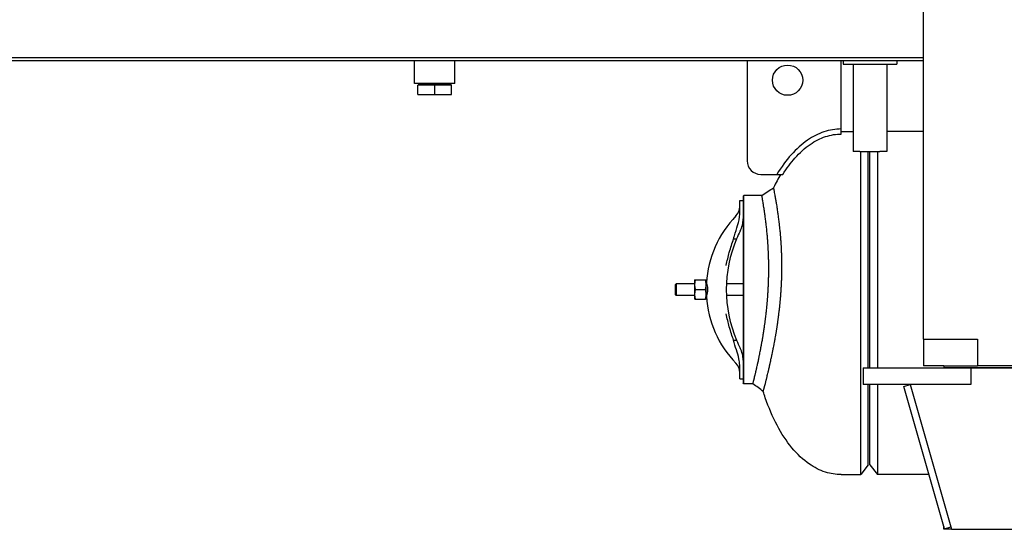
# Model space of a CAD drawing. Header units: inches. Extents: x 5 to 1128, y -85 to 748.
# Tile 268 of 656: x 418 to 491, y 156 to 194. Entities that reach past the tile are written whole.
import ezdxf

# ---------------------------------------------------------------- set-up
doc = ezdxf.new("R2010")
doc.units = ezdxf.units.IN
doc.header["$LTSCALE"] = 32
doc.header["$MEASUREMENT"] = 0
doc.layers.add('Visible (ANSI)', color=7, linetype='Continuous', lineweight=30)

msp = doc.modelspace()

# ---------------------------------------------------------------- linework, layer by layer
at = {"layer": 'Visible (ANSI)'}
for p, q in [((484.78063, 170.36817), (484.78063, 333.23367)), ((408.03063, 191.29617), (484.78063, 191.29617)), ((484.78063, 191.04617), (408.03063, 191.04617)), ((446.90563, 189.35617), (446.90563, 191.04617)), ((449.90563, 189.35617), (449.90563, 191.04617)), ((471.65563, 191.04617), (471.65563, 183.60867)), ((478.65563, 185.98367), (478.65563, 191.04617)), ((478.78063, 191.04617), (478.78063, 190.79617)), ((478.78063, 190.79617), (482.78063, 190.79617)), ((479.53063, 190.79617), (479.53063, 184.29617)), ((482.03063, 190.79617), (482.03063, 184.29617)), ((482.78063, 191.04617), (482.78063, 190.79617)), ((449.90563, 189.35617), (446.90563, 189.35617)), ((447.15563, 188.53617), (447.15563, 189.22617)), ((448.40563, 189.22617), (447.15563, 189.22617)), ((447.2129, 189.35617), (447.2105, 189.27951)), ((449.60076, 189.27951), (447.2105, 189.27951)), ((447.2105, 189.22617), (447.2105, 189.27951)), ((449.65563, 189.22617), (448.40563, 189.22617)), ((448.40563, 188.53617), (448.40563, 189.22617)), ((449.59837, 189.35617), (449.60076, 189.27951)), ((449.60076, 189.22617), (449.60076, 189.27951)), ((449.65563, 188.53617), (449.65563, 189.22617)), ((447.15563, 188.53617), (448.40563, 188.53617)), ((448.40563, 188.53617), (449.65563, 188.53617)), ((478.65563, 185.60867), (478.65563, 185.98367)), ((478.65563, 185.79617), (479.53063, 185.79617)), ((484.78063, 185.79617), (482.03063, 185.79617)), ((480.03063, 184.29617), (479.53063, 184.29617)), ((480.03063, 184.29617), (481.53063, 184.29617)), ((480.09548, 160.29617), (480.09548, 184.29617)), ((480.65563, 168.23367), (480.65563, 184.29617)), ((480.78063, 168.23367), (480.78063, 184.29617)), ((481.33694, 184.29617), (481.33694, 168.23367)), ((482.03063, 184.29617), (481.53063, 184.29617)), ((472.65563, 182.60867), (473.86611, 182.60867)), ((473.86611, 182.60867), (474.30607, 182.60867)), ((471.34886, 180.98367), (471.41136, 181.04617)), ((471.34886, 180.98366), (471.34886, 180.67117)), ((472.74237, 181.04617), (471.41136, 181.04617)), ((471.41136, 167.04618), (471.41136, 181.04616)), ((471.09886, 180.37067), (471.09886, 180.67117)), ((471.09886, 180.67117), (471.34886, 180.67117)), ((471.09886, 179.74965), (471.09886, 180.37067)), ((471.34886, 180.67117), (471.34886, 180.37067)), ((471.34886, 180.37067), (471.34886, 179.72035)), ((471.34886, 179.72034), (471.34886, 168.37201)), ((470.6358, 177.80758), (470.86212, 177.80758)), ((466.31761, 174.42811), (466.37317, 174.48367)), ((466.31761, 173.66423), (466.31761, 174.42811)), ((466.37317, 174.48367), (466.37317, 173.60867)), ((467.73986, 174.48367), (466.37317, 174.48367)), ((467.73986, 174.76517), (467.73986, 174.40567)), ((467.73986, 174.40567), (467.73986, 173.68667)), ((467.79173, 174.76517), (468.54699, 174.76517)), ((468.59886, 174.40567), (468.59886, 174.76517)), ((468.63474, 174.48367), (468.59886, 174.48367)), ((468.59886, 173.68667), (468.59886, 174.40567)), ((471.34886, 174.48367), (470.10878, 174.48367)), ((466.31761, 173.66423), (466.37317, 173.60867)), ((467.73986, 173.60867), (466.37317, 173.60867)), ((467.73986, 173.68667), (467.73986, 173.32717)), ((467.79173, 174.04617), (468.54699, 174.04617)), ((468.59886, 173.32717), (468.59886, 173.68667)), ((468.63474, 173.60867), (468.59886, 173.60867)), ((471.34886, 173.60867), (470.10878, 173.60867)), ((467.79173, 173.32717), (468.54699, 173.32717)), ((470.6358, 170.28475), (470.86212, 170.28475)), ((484.78063, 170.36817), (488.78063, 170.36817)), ((484.78063, 170.36817), (484.78063, 168.36817)), ((488.78063, 170.36817), (488.78063, 168.36817)), ((471.09886, 167.72167), (471.09886, 168.34269)), ((471.34886, 168.37199), (471.34886, 167.72167)), ((480.28063, 168.23367), (488.28063, 168.23367)), ((480.28063, 168.23367), (480.28063, 166.98367)), ((486.28063, 168.36817), (484.78063, 168.36817)), ((486.28063, 168.36817), (486.28063, 168.23367)), ((486.28063, 168.36817), (488.78063, 168.36817)), ((735.28063, 168.23367), (486.28063, 168.23367)), ((488.28063, 168.23367), (488.28063, 168.04625)), ((488.28063, 168.23367), (733.28063, 168.23367)), ((488.28063, 168.23367), (488.28063, 166.98367)), ((732.78063, 168.36817), (488.78063, 168.36817)), ((471.09886, 167.42117), (471.09886, 167.72167)), ((471.09886, 167.42117), (471.34886, 167.42117)), ((471.34886, 167.72167), (471.34886, 167.42117)), ((471.34886, 167.42119), (471.34886, 167.10868)), ((471.41136, 167.04617), (471.34886, 167.10867)), ((472.08198, 167.04617), (471.41136, 167.04617)), ((488.28063, 166.98367), (480.28063, 166.98367)), ((480.65563, 161.02617), (480.65563, 166.98367)), ((480.78063, 161.02117), (480.78063, 166.98367)), ((481.33694, 166.98367), (481.33694, 160.29617)), ((483.3, 166.84585), (483.78063, 166.98367)), ((486.332, 156.27197), (483.3, 166.84585)), ((483.78063, 166.98367), (486.81263, 156.40979)), ((480.65563, 161.02617), (480.09548, 160.29617)), ((480.78063, 161.02117), (481.33694, 160.29617)), ((478.65563, 160.29617), (480.09548, 160.29617)), ((485.17809, 160.29617), (481.33694, 160.29617)), ((486.28063, 156.23367), (486.28063, 156.42109)), ((486.86313, 156.23367), (486.28063, 156.23367)), ((486.332, 156.27197), (486.81263, 156.40979)), ((486.80939, 156.42109), (486.86313, 156.23367)), ((486.86313, 156.23367), (734.69813, 156.23367))]:
    msp.add_line(p, q, dxfattribs=at)
msp.add_circle((474.65563, 189.60867), 1.125, dxfattribs=at)
for centre, radius, start, end in [((472.65563, 183.60867), 1, 180, 270), ((470.09886, 180.21565), 1, 315.8824048, 0), ((476.46136, 174.04617), 7.8625, 135.8824048, 176.3539289), ((469.34886, 179.29617), 2, 333.2150045, 0), ((479.74886, 174.04617), 9.65, 153.2150045, 157.058941), ((479.74886, 174.04617), 9.65, 157.058941, 202.941059), ((476.46136, 174.04617), 7.8625, 183.6460711, 224.1175952), ((479.74886, 174.04617), 9.65, 202.941059, 206.7849955), ((469.34886, 168.79617), 2, 0, 26.7849955), ((470.09886, 167.87669), 1, 0, 44.1175952), ((486.45563, 156.42109), 0.175, 172.0602785, 180)]:
    msp.add_arc(centre, radius, start, end, dxfattribs=at)
for points, knots in [([(478.65563, 185.98367), (478.22043, 185.98367), (477.78545, 185.91121), (476.93701, 185.62777), (476.52359, 185.41711), (476.12749, 185.1439), (475.70519, 184.85263), (475.30237, 184.49034), (474.54558, 183.6398), (474.19153, 183.15147), (473.86611, 182.60867)], [-3.141592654, -3.141592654, -3.141592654, -3.141592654, -2.966539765, -2.966539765, -2.791486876, -2.791486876, -2.791486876, -2.604857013, -2.604857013, -2.418227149, -2.418227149, -2.418227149, -2.418227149]), ([(474.30607, 182.60867), (474.58734, 183.05635), (474.88803, 183.46054), (475.565, 184.22137), (475.94596, 184.56315), (476.3404, 184.83521), (476.71038, 185.09039), (477.0922, 185.28424), (477.8679, 185.54339), (478.26176, 185.60867), (478.65563, 185.60867)], [2.441381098, 2.441381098, 2.441381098, 2.441381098, 2.604857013, 2.604857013, 2.791486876, 2.791486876, 2.791486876, 2.966539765, 2.966539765, 3.141592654, 3.141592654, 3.141592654, 3.141592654]), ([(472.08198, 167.04617), (472.08198, 167.04617), (472.08211, 167.0467), (472.08238, 167.04777), (472.08239, 167.04778), (472.08239, 167.0478), (472.0824, 167.04782), (472.08332, 167.05147), (472.08578, 167.06122), (472.08978, 167.07709), (472.08987, 167.07745), (472.08996, 167.07782), (472.09005, 167.07818), (472.092, 167.08591), (472.09429, 167.09504), (472.09694, 167.10557), (472.09711, 167.10627), (472.09729, 167.10697), (472.09747, 167.10768), (472.1029, 167.12931), (472.10975, 167.15663), (472.11794, 167.18949), (472.11799, 167.18967), (472.11803, 167.18985), (472.11808, 167.19003), (472.11848, 167.19166), (472.11889, 167.19329), (472.1193, 167.19494), (472.12322, 167.21065), (472.12745, 167.22765), (472.13199, 167.24594), (472.13254, 167.24816), (472.1331, 167.25039), (472.13366, 167.25265), (472.14322, 167.2912), (472.15411, 167.33528), (472.16626, 167.38483), (472.1672, 167.38868), (472.16815, 167.39256), (472.16911, 167.39647), (472.17397, 167.41632), (472.17903, 167.43701), (472.18428, 167.45854), (472.18501, 167.46158), (472.18576, 167.46462), (472.1865, 167.46769), (472.18768, 167.47251), (472.18886, 167.47738), (472.19005, 167.48228), (472.20161, 167.5298), (472.21402, 167.58118), (472.22723, 167.63628), (472.2293, 167.64491), (472.23139, 167.65363), (472.2335, 167.66245), (472.23514, 167.66931), (472.23679, 167.67624), (472.23846, 167.68322), (472.24548, 167.71262), (472.25272, 167.74308), (472.26018, 167.7746), (472.26206, 167.78257), (472.26396, 167.79061), (472.26588, 167.79872), (472.27319, 167.8297), (472.28071, 167.86166), (472.28842, 167.89462), (472.28993, 167.90112), (472.29146, 167.90765), (472.29299, 167.91422), (472.3014, 167.95024), (472.31004, 167.98742), (472.3189, 168.02577), (472.32133, 168.03633), (472.32379, 168.04698), (472.32626, 168.05772), (472.33424, 168.0924), (472.3424, 168.12801), (472.35072, 168.16456), (472.35348, 168.17666), (472.35625, 168.18887), (472.35904, 168.20117), (472.37214, 168.25894), (472.38564, 168.31895), (472.39951, 168.38125), (472.39999, 168.38345), (472.40048, 168.38564), (472.40097, 168.38784), (472.4068, 168.41407), (472.41271, 168.44075), (472.4187, 168.46788), (472.42221, 168.48383), (472.42576, 168.49994), (472.42933, 168.51621), (472.43764, 168.5541), (472.44607, 168.59279), (472.45459, 168.63213), (472.45855, 168.65044), (472.46254, 168.6689), (472.46654, 168.6875), (472.48695, 168.78237), (472.50785, 168.88103), (472.52906, 168.9831), (472.52919, 168.98374), (472.52933, 168.98438), (472.52946, 168.98503), (472.53406, 169.00716), (472.53867, 169.02946), (472.5433, 169.05191), (472.55154, 169.0919), (472.55982, 169.13238), (472.56814, 169.17334), (472.57289, 169.19674), (472.57764, 169.22029), (472.58241, 169.24398), (472.59555, 169.30928), (472.60874, 169.37569), (472.62196, 169.44311), (472.62501, 169.45867), (472.62807, 169.47433), (472.63114, 169.49012), (472.63745, 169.52251), (472.64381, 169.55539), (472.65022, 169.58872), (472.65225, 169.59926), (472.65428, 169.60986), (472.65631, 169.62049), (472.65907, 169.6349), (472.66183, 169.6494), (472.66461, 169.66397), (472.6741, 169.71391), (472.68368, 169.76479), (472.69331, 169.81652), (472.69824, 169.84302), (472.70318, 169.86975), (472.70813, 169.89669), (472.72229, 169.97365), (472.73652, 170.05235), (472.75074, 170.13247), (472.76031, 170.18644), (472.76988, 170.24104), (472.77942, 170.29619), (472.78468, 170.32662), (472.78993, 170.35721), (472.79516, 170.38794), (472.80415, 170.4407), (472.81309, 170.49389), (472.82197, 170.54742), (472.82723, 170.57919), (472.83248, 170.61111), (472.83771, 170.64316), (472.84541, 170.69038), (472.85306, 170.73788), (472.86064, 170.78559), (472.8686, 170.83566), (472.87654, 170.88632), (472.88446, 170.93753), (472.8895, 170.97019), (472.89454, 171.00307), (472.89955, 171.03617), (472.90131, 171.04772), (472.90306, 171.0593), (472.9048, 171.07091), (472.90976, 171.1038), (472.91469, 171.13689), (472.91961, 171.17017), (472.92276, 171.19153), (472.92591, 171.21297), (472.92904, 171.23449), (472.93425, 171.27024), (472.93944, 171.3062), (472.94459, 171.34236), (472.9493, 171.37544), (472.95399, 171.40868), (472.95865, 171.44208), (472.96043, 171.4548), (472.9622, 171.46755), (472.96396, 171.48031), (472.96853, 171.51336), (472.97307, 171.54655), (472.97758, 171.57988), (472.98313, 171.62089), (472.98863, 171.6621), (472.99408, 171.7035), (472.99657, 171.72243), (472.99904, 171.74139), (473.00151, 171.76039), (473.00578, 171.7933), (473.01002, 171.82632), (473.01421, 171.85944), (473.01602, 171.87374), (473.01783, 171.88805), (473.01962, 171.90238), (473.02373, 171.93516), (473.0278, 171.96802), (473.03183, 172.00097), (473.0395, 172.0637), (473.04702, 172.12671), (473.05438, 172.18992), (473.05813, 172.22218), (473.06184, 172.25448), (473.0655, 172.28683), (473.06733, 172.30299), (473.06915, 172.31916), (473.07096, 172.33533), (473.07194, 172.34414), (473.07292, 172.35294), (473.0739, 172.36175), (473.07645, 172.38474), (473.07898, 172.4078), (473.08149, 172.43094), (473.08899, 172.49993), (473.09634, 172.56962), (473.10348, 172.63971), (473.10662, 172.67051), (473.10972, 172.70139), (473.11278, 172.73232), (473.11397, 172.74427), (473.11514, 172.75622), (473.11631, 172.76818), (473.1173, 172.77833), (473.11829, 172.78848), (473.11927, 172.79863), (473.12218, 172.82868), (473.12505, 172.85878), (473.12788, 172.88893), (473.13505, 172.96531), (473.14196, 173.04201), (473.14859, 173.11893), (473.15099, 173.14678), (473.15336, 173.17467), (473.15569, 173.20257), (473.15784, 173.22839), (473.15997, 173.25424), (473.16206, 173.28009), (473.16419, 173.3065), (473.1663, 173.33292), (473.16837, 173.35936), (473.17474, 173.44079), (473.18078, 173.52234), (473.18649, 173.6039), (473.1881, 173.62683), (473.18968, 173.64976), (473.19123, 173.67269), (473.19334, 173.70391), (473.19541, 173.73512), (473.19742, 173.76633), (473.19878, 173.78745), (473.20012, 173.80856), (473.20144, 173.82967), (473.20636, 173.9087), (473.21097, 173.98763), (473.21524, 174.06637), (473.2157, 174.07479), (473.21615, 174.08322), (473.2166, 174.09165), (473.21753, 174.10904), (473.21844, 174.12644), (473.21934, 174.14385), (473.22124, 174.18064), (473.22307, 174.21746), (473.22483, 174.25432), (473.22557, 174.26983), (473.2263, 174.28535), (473.22701, 174.30088), (473.23129, 174.39357), (473.23513, 174.4865), (473.23851, 174.57911), (473.23894, 174.5908), (473.23936, 174.60249), (473.23977, 174.61417), (473.24126, 174.6565), (473.24266, 174.69878), (473.24396, 174.741), (473.24425, 174.75059), (473.24455, 174.76019), (473.24483, 174.76978), (473.24776, 174.86794), (473.25017, 174.96578), (473.25207, 175.06323), (473.25217, 175.06869), (473.25228, 175.07415), (473.25238, 175.07961), (473.25329, 175.12762), (473.25407, 175.17554), (473.25473, 175.22335), (473.25478, 175.22691), (473.25483, 175.23047), (473.25488, 175.23403), (473.25626, 175.33692), (473.25708, 175.4393), (473.25733, 175.54106), (473.25734, 175.54131), (473.25734, 175.54156), (473.25734, 175.54181), (473.25747, 175.59309), (473.25745, 175.64424), (473.2573, 175.69517), (473.2573, 175.69626), (473.2573, 175.69736), (473.25729, 175.69846), (473.25724, 175.71512), (473.25718, 175.73176), (473.2571, 175.74836), (473.25669, 175.83257), (473.25591, 175.91611), (473.25477, 175.99895), (473.25472, 176.00258), (473.25466, 176.00621), (473.25461, 176.00984), (473.25396, 176.05625), (473.25319, 176.10245), (473.25231, 176.14843), (473.25221, 176.1535), (473.25211, 176.15857), (473.25201, 176.16364), (473.25017, 176.25717), (473.24788, 176.34977), (473.24517, 176.44139), (473.24493, 176.44948), (473.24469, 176.45756), (473.24444, 176.46563), (473.24322, 176.50561), (473.24193, 176.54541), (473.24055, 176.58501), (473.24022, 176.59458), (473.23988, 176.60414), (473.23954, 176.61369), (473.23647, 176.6996), (473.23303, 176.78459), (473.22926, 176.86863), (473.22872, 176.88076), (473.22817, 176.89288), (473.22761, 176.90497), (473.226, 176.93984), (473.22433, 176.97455), (473.22261, 177.00908), (473.22196, 177.0221), (473.22131, 177.03508), (473.22064, 177.04805), (473.21671, 177.1247), (473.21251, 177.20054), (473.20808, 177.27532), (473.20784, 177.27933), (473.2076, 177.28334), (473.20736, 177.28735), (473.20653, 177.30118), (473.2057, 177.31498), (473.20486, 177.32874), (473.2029, 177.36073), (473.2009, 177.39253), (473.19885, 177.42416), (473.19794, 177.43822), (473.19703, 177.45225), (473.1961, 177.46624), (473.19108, 177.54224), (473.18582, 177.61717), (473.18036, 177.69101), (473.17926, 177.70579), (473.17816, 177.72053), (473.17705, 177.73523), (473.17487, 177.76406), (473.17266, 177.79272), (473.17042, 177.82121), (473.16923, 177.8364), (473.16802, 177.85153), (473.16682, 177.86662), (473.15768, 177.98056), (473.14809, 178.09168), (473.13816, 178.19984), (473.13669, 178.21588), (473.13521, 178.23185), (473.13372, 178.24775), (473.12753, 178.31396), (473.12122, 178.37903), (473.11482, 178.44294), (473.11322, 178.45887), (473.11162, 178.47473), (473.11001, 178.49051), (473.10981, 178.49247), (473.10961, 178.49443), (473.10942, 178.49638), (473.10687, 178.52133), (473.10431, 178.54609), (473.10174, 178.57067), (473.08971, 178.68573), (473.07739, 178.79703), (473.06496, 178.9043), (473.06329, 178.91872), (473.06161, 178.93306), (473.05994, 178.94734), (473.05305, 179.00601), (473.04614, 179.06346), (473.03921, 179.11967), (473.03752, 179.13345), (473.03582, 179.14716), (473.03412, 179.16079), (473.0191, 179.28145), (473.00408, 179.39627), (472.98928, 179.5052), (472.98763, 179.51731), (472.98599, 179.52935), (472.98435, 179.54132), (472.98282, 179.5525), (472.98129, 179.56362), (472.97976, 179.57467), (472.97718, 179.59335), (472.97461, 179.61185), (472.97205, 179.63017), (472.96984, 179.64596), (472.96763, 179.66163), (472.96544, 179.67716), (472.9639, 179.68803), (472.96236, 179.69884), (472.96083, 179.70959), (472.95003, 179.7854), (472.93941, 179.85799), (472.92904, 179.92731), (472.92576, 179.94925), (472.92251, 179.97085), (472.91929, 179.99213), (472.91797, 180.00081), (472.91666, 180.00943), (472.91536, 180.018), (472.90924, 180.05813), (472.90323, 180.09707), (472.89734, 180.13481), (472.89614, 180.14253), (472.89494, 180.1502), (472.89375, 180.15782), (472.88062, 180.24153), (472.86813, 180.31912), (472.85639, 180.39069), (472.85544, 180.39649), (472.85449, 180.40226), (472.85355, 180.40798), (472.85289, 180.41198), (472.85224, 180.41596), (472.85159, 180.41992), (472.84682, 180.44885), (472.84217, 180.47678), (472.83766, 180.50371), (472.83685, 180.50853), (472.83605, 180.51331), (472.83525, 180.51806), (472.82412, 180.58438), (472.81383, 180.64447), (472.8045, 180.69827), (472.80396, 180.70141), (472.80341, 180.70453), (472.80288, 180.70762), (472.79845, 180.73308), (472.79426, 180.7571), (472.79029, 180.77966), (472.78986, 180.78209), (472.78943, 180.78451), (472.78901, 180.78691), (472.7821, 180.82615), (472.77592, 180.86088), (472.7705, 180.89111), (472.76954, 180.89649), (472.7686, 180.90173), (472.76769, 180.90683), (472.76745, 180.90812), (472.76722, 180.90941), (472.76699, 180.91069), (472.76417, 180.92642), (472.76157, 180.94078), (472.75922, 180.95377), (472.75907, 180.95463), (472.75891, 180.95549), (472.75876, 180.95634), (472.75389, 180.98322), (472.75008, 181.00406), (472.74737, 181.01887), (472.74733, 181.01914), (472.74728, 181.01941), (472.74723, 181.01967), (472.7459, 181.02694), (472.74484, 181.03271), (472.74406, 181.03699), (472.74404, 181.03709), (472.74402, 181.03719), (472.744, 181.03728), (472.74292, 181.04319), (472.74237, 181.04616), (472.74237, 181.04617), (472.74237, 181.04617), (472.74237, 181.04617), (472.74237, 181.04617)], [0.215374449, 0.215374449, 0.215374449, 0.215374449, 0.219127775, 0.219127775, 0.219127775, 0.219186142, 0.219186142, 0.219186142, 0.231831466, 0.231831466, 0.231831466, 0.232117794, 0.232117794, 0.232117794, 0.238169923, 0.238169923, 0.238169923, 0.238570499, 0.238570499, 0.238570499, 0.250785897, 0.250785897, 0.250785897, 0.250852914, 0.250852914, 0.250852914, 0.251454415, 0.251454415, 0.251454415, 0.257184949, 0.257184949, 0.257184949, 0.257880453, 0.257880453, 0.257880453, 0.269757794, 0.269757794, 0.269757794, 0.270680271, 0.270680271, 0.270680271, 0.275357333, 0.275357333, 0.275357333, 0.276016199, 0.276016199, 0.276016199, 0.277052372, 0.277052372, 0.277052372, 0.28709448, 0.28709448, 0.28709448, 0.288666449, 0.288666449, 0.288666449, 0.28988972, 0.28988972, 0.28988972, 0.295041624, 0.295041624, 0.295041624, 0.296344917, 0.296344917, 0.296344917, 0.301323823, 0.301323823, 0.301323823, 0.302304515, 0.302304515, 0.302304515, 0.307681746, 0.307681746, 0.307681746, 0.309162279, 0.309162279, 0.309162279, 0.31394509, 0.31394509, 0.31394509, 0.315529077, 0.315529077, 0.315529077, 0.322963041, 0.322963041, 0.322963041, 0.32322504, 0.32322504, 0.32322504, 0.326346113, 0.326346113, 0.326346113, 0.328181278, 0.328181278, 0.328181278, 0.332454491, 0.332454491, 0.332454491, 0.33444359, 0.33444359, 0.33444359, 0.344586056, 0.344586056, 0.344586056, 0.344649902, 0.344649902, 0.344649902, 0.346848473, 0.346848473, 0.346848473, 0.35076503, 0.35076503, 0.35076503, 0.353002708, 0.353002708, 0.353002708, 0.359168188, 0.359168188, 0.359168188, 0.360590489, 0.360590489, 0.360590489, 0.363510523, 0.363510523, 0.363510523, 0.36443453, 0.36443453, 0.36443453, 0.365686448, 0.365686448, 0.365686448, 0.369976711, 0.369976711, 0.369976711, 0.372174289, 0.372174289, 0.372174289, 0.378453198, 0.378453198, 0.378453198, 0.382681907, 0.382681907, 0.382681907, 0.385014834, 0.385014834, 0.385014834, 0.389019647, 0.389019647, 0.389019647, 0.391396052, 0.391396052, 0.391396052, 0.394897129, 0.394897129, 0.394897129, 0.398571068, 0.398571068, 0.398571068, 0.400913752, 0.400913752, 0.400913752, 0.401731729, 0.401731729, 0.401731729, 0.404049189, 0.404049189, 0.404049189, 0.405536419, 0.405536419, 0.405536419, 0.408007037, 0.408007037, 0.408007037, 0.410267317, 0.410267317, 0.410267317, 0.411128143, 0.411128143, 0.411128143, 0.413356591, 0.413356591, 0.413356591, 0.41609891, 0.41609891, 0.41609891, 0.417352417, 0.417352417, 0.417352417, 0.419524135, 0.419524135, 0.419524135, 0.420461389, 0.420461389, 0.420461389, 0.422605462, 0.422605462, 0.422605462, 0.42668726, 0.42668726, 0.42668726, 0.428769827, 0.428769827, 0.428769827, 0.429809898, 0.429809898, 0.429809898, 0.430375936, 0.430375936, 0.430375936, 0.431853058, 0.431853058, 0.431853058, 0.436258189, 0.436258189, 0.436258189, 0.438194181, 0.438194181, 0.438194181, 0.438941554, 0.438941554, 0.438941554, 0.439575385, 0.439575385, 0.439575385, 0.441450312, 0.441450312, 0.441450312, 0.446199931, 0.446199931, 0.446199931, 0.447919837, 0.447919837, 0.447919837, 0.449511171, 0.449511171, 0.449511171, 0.451136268, 0.451136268, 0.451136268, 0.456141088, 0.456141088, 0.456141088, 0.457548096, 0.457548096, 0.457548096, 0.45946356, 0.45946356, 0.45946356, 0.460760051, 0.460760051, 0.460760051, 0.465613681, 0.465613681, 0.465613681, 0.466132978, 0.466132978, 0.466132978, 0.467204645, 0.467204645, 0.467204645, 0.469469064, 0.469469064, 0.469469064, 0.470422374, 0.470422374, 0.470422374, 0.476113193, 0.476113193, 0.476113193, 0.476831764, 0.476831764, 0.476831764, 0.479434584, 0.479434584, 0.479434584, 0.480026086, 0.480026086, 0.480026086, 0.486081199, 0.486081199, 0.486081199, 0.48642054, 0.48642054, 0.48642054, 0.489405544, 0.489405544, 0.489405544, 0.489627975, 0.489627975, 0.489627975, 0.496054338, 0.496054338, 0.496054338, 0.496070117, 0.496070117, 0.496070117, 0.49930854, 0.49930854, 0.49930854, 0.499378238, 0.499378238, 0.499378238, 0.500438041, 0.500438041, 0.500438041, 0.505811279, 0.505811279, 0.505811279, 0.506046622, 0.506046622, 0.506046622, 0.509059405, 0.509059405, 0.509059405, 0.509391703, 0.509391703, 0.509391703, 0.515527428, 0.515527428, 0.515527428, 0.516069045, 0.516069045, 0.516069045, 0.518751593, 0.518751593, 0.518751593, 0.519399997, 0.519399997, 0.519399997, 0.525232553, 0.525232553, 0.525232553, 0.526074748, 0.526074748, 0.526074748, 0.528502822, 0.528502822, 0.528502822, 0.529417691, 0.529417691, 0.529417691, 0.534826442, 0.534826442, 0.534826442, 0.535116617, 0.535116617, 0.535116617, 0.536118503, 0.536118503, 0.536118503, 0.538446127, 0.538446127, 0.538446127, 0.539481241, 0.539481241, 0.539481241, 0.54510373, 0.54510373, 0.54510373, 0.546229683, 0.546229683, 0.546229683, 0.548438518, 0.548438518, 0.548438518, 0.549615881, 0.549615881, 0.549615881, 0.558508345, 0.558508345, 0.558508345, 0.559826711, 0.559826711, 0.559826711, 0.565314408, 0.565314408, 0.565314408, 0.566682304, 0.566682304, 0.566682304, 0.566851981, 0.566851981, 0.566851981, 0.569015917, 0.569015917, 0.569015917, 0.57914571, 0.57914571, 0.57914571, 0.580507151, 0.580507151, 0.580507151, 0.586104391, 0.586104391, 0.586104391, 0.587476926, 0.587476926, 0.587476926, 0.599622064, 0.599622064, 0.599622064, 0.600972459, 0.600972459, 0.600972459, 0.602234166, 0.602234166, 0.602234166, 0.604366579, 0.604366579, 0.604366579, 0.60620528, 0.60620528, 0.60620528, 0.607492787, 0.607492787, 0.607492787, 0.616577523, 0.616577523, 0.616577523, 0.619451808, 0.619451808, 0.619451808, 0.620623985, 0.620623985, 0.620623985, 0.626115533, 0.626115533, 0.626115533, 0.627239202, 0.627239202, 0.627239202, 0.639583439, 0.639583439, 0.639583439, 0.640584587, 0.640584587, 0.640584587, 0.641284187, 0.641284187, 0.641284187, 0.646391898, 0.646391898, 0.646391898, 0.647304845, 0.647304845, 0.647304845, 0.660053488, 0.660053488, 0.660053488, 0.660797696, 0.660797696, 0.660797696, 0.66691473, 0.66691473, 0.66691473, 0.667575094, 0.667575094, 0.667575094, 0.678362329, 0.678362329, 0.678362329, 0.680280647, 0.680280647, 0.680280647, 0.680768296, 0.680768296, 0.680768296, 0.686771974, 0.686771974, 0.686771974, 0.687171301, 0.687171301, 0.687171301, 0.699773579, 0.699773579, 0.699773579, 0.700000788, 0.700000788, 0.700000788, 0.706278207, 0.706278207, 0.706278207, 0.706421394, 0.706421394, 0.706421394, 0.715226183, 0.715226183, 0.715226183, 0.715243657, 0.715243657, 0.715243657, 0.715243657]), ([(472.84739, 166.47655), (472.84739, 166.47655), (472.84754, 166.47709), (472.84783, 166.47818), (472.84783, 166.47819), (472.84784, 166.47821), (472.84784, 166.47823), (472.84884, 166.48194), (472.85149, 166.49181), (472.8558, 166.50789), (472.8559, 166.50825), (472.856, 166.50862), (472.8561, 166.50899), (472.8582, 166.51682), (472.86068, 166.52606), (472.86353, 166.53673), (472.86372, 166.53744), (472.86391, 166.53815), (472.8641, 166.53887), (472.86997, 166.56078), (472.87737, 166.58849), (472.88628, 166.62198), (472.88633, 166.62216), (472.88637, 166.62235), (472.88642, 166.62253), (472.88686, 166.62418), (472.88731, 166.62585), (472.88775, 166.62753), (472.89201, 166.64354), (472.8966, 166.66084), (472.90152, 166.67943), (472.90212, 166.68168), (472.90272, 166.68396), (472.90333, 166.68625), (472.9137, 166.72542), (472.9255, 166.77014), (472.93868, 166.82044), (472.93971, 166.82435), (472.94074, 166.82829), (472.94178, 166.83226), (472.94706, 166.85241), (472.95255, 166.87343), (472.95826, 166.89532), (472.95906, 166.8984), (472.95987, 166.9015), (472.96068, 166.90462), (472.96196, 166.90952), (472.96325, 166.91447), (472.96454, 166.91946), (472.97712, 166.96781), (472.99068, 167.02018), (473.00518, 167.07659), (473.00745, 167.08542), (473.00974, 167.09435), (473.01206, 167.10339), (473.01386, 167.11042), (473.01568, 167.11751), (473.01751, 167.12466), (473.02523, 167.15477), (473.03319, 167.18598), (473.0414, 167.21827), (473.04347, 167.22644), (473.04556, 167.23468), (473.04767, 167.24299), (473.05572, 167.27473), (473.064, 167.30749), (473.0725, 167.34127), (473.07418, 167.34793), (473.07586, 167.35462), (473.07755, 167.36136), (473.08683, 167.39828), (473.09636, 167.43639), (473.10614, 167.4757), (473.10884, 167.48652), (473.11155, 167.49743), (473.11428, 167.50844), (473.1231, 167.54398), (473.13211, 167.58046), (473.14131, 167.61789), (473.14436, 167.63028), (473.14743, 167.64278), (473.15051, 167.65538), (473.165, 167.71452), (473.17994, 167.77592), (473.19528, 167.83957), (473.19582, 167.84182), (473.19636, 167.84406), (473.1969, 167.84631), (473.20336, 167.8731), (473.20989, 167.90033), (473.21651, 167.92798), (473.22039, 167.94424), (473.22431, 167.96064), (473.22825, 167.9772), (473.23743, 168.01575), (473.24674, 168.05511), (473.2562, 168.09527), (473.2606, 168.11396), (473.26503, 168.13282), (473.26949, 168.15186), (473.29222, 168.24894), (473.31568, 168.35052), (473.33976, 168.4565), (473.33991, 168.45716), (473.34006, 168.45783), (473.34021, 168.4585), (473.34543, 168.48148), (473.35068, 168.50467), (473.35596, 168.52807), (473.36536, 168.56975), (473.37485, 168.61208), (473.38441, 168.65506), (473.38988, 168.67962), (473.39537, 168.70438), (473.40088, 168.72936), (473.41607, 168.79817), (473.43145, 168.86859), (473.44696, 168.94048), (473.45054, 168.95707), (473.45413, 168.97375), (473.45773, 168.99053), (473.46512, 169.02499), (473.47255, 169.05985), (473.48003, 169.09513), (473.48239, 169.10629), (473.48476, 169.11749), (473.48714, 169.12874), (473.49035, 169.14397), (473.49358, 169.15928), (473.49681, 169.17466), (473.50787, 169.22737), (473.51902, 169.28095), (473.53023, 169.33536), (473.53597, 169.36324), (473.54173, 169.39133), (473.5475, 169.41964), (473.56399, 169.50053), (473.58058, 169.58319), (473.59724, 169.66752), (473.60845, 169.72431), (473.61969, 169.78186), (473.63094, 169.84013), (473.63714, 169.87228), (473.64335, 169.90464), (473.64955, 169.93722), (473.6602, 169.99315), (473.67084, 170.04971), (473.68147, 170.10687), (473.68777, 170.14078), (473.69407, 170.17491), (473.70035, 170.20924), (473.70961, 170.25982), (473.71885, 170.31084), (473.72805, 170.36227), (473.73771, 170.41625), (473.74737, 170.4709), (473.75702, 170.52621), (473.76317, 170.56148), (473.76931, 170.59702), (473.77545, 170.63282), (473.77759, 170.64532), (473.77973, 170.65786), (473.78187, 170.67042), (473.78793, 170.70602), (473.79399, 170.74187), (473.80003, 170.77797), (473.8039, 170.80114), (473.80777, 170.82441), (473.81163, 170.84778), (473.81805, 170.88661), (473.82445, 170.92572), (473.83083, 170.9651), (473.83666, 171.00112), (473.84247, 171.03738), (473.84827, 171.07385), (473.85047, 171.08775), (473.85267, 171.10167), (473.85487, 171.11562), (473.86056, 171.15174), (473.86622, 171.18802), (473.87184, 171.22447), (473.87877, 171.26933), (473.88564, 171.31443), (473.89246, 171.35977), (473.89557, 171.38049), (473.89867, 171.40127), (473.90176, 171.42209), (473.90712, 171.45816), (473.91244, 171.49437), (473.91772, 171.53072), (473.91999, 171.5464), (473.92226, 171.56211), (473.92452, 171.57785), (473.9297, 171.61384), (473.93483, 171.64996), (473.93993, 171.6862), (473.94962, 171.75519), (473.95915, 171.82461), (473.96851, 171.8944), (473.97328, 171.93001), (473.97801, 171.96571), (473.98269, 172.0015), (473.98502, 172.01938), (473.98735, 172.03727), (473.98966, 172.05519), (473.99092, 172.06494), (473.99218, 172.0747), (473.99343, 172.08447), (473.99669, 172.10995), (473.99994, 172.13551), (474.00316, 172.16116), (474.01278, 172.23764), (474.02221, 172.31484), (474.03142, 172.3927), (474.03547, 172.42692), (474.03948, 172.46126), (474.04344, 172.49573), (474.04497, 172.50903), (474.0465, 172.52235), (474.04801, 172.53569), (474.0493, 172.54701), (474.05058, 172.55833), (474.05186, 172.56967), (474.05564, 172.60321), (474.05937, 172.63686), (474.06306, 172.67061), (474.07241, 172.7561), (474.08148, 172.84226), (474.09022, 172.92897), (474.09339, 172.96037), (474.09651, 172.99184), (474.0996, 173.02338), (474.10245, 173.05257), (474.10526, 173.08181), (474.10804, 173.11111), (474.11087, 173.14102), (474.11367, 173.171), (474.11643, 173.20103), (474.12491, 173.29351), (474.13302, 173.38658), (474.14067, 173.47965), (474.14283, 173.50581), (474.14495, 173.53198), (474.14703, 173.55815), (474.14987, 173.59378), (474.15264, 173.6294), (474.15534, 173.66503), (474.15717, 173.68914), (474.15897, 173.71325), (474.16074, 173.73736), (474.16737, 173.8276), (474.17356, 173.91778), (474.17932, 174.00778), (474.17993, 174.01741), (474.18055, 174.02704), (474.18115, 174.03668), (474.1824, 174.05656), (474.18364, 174.07645), (474.18485, 174.09636), (474.18741, 174.13841), (474.18988, 174.18051), (474.19225, 174.22264), (474.19325, 174.24038), (474.19424, 174.25812), (474.1952, 174.27587), (474.20098, 174.38182), (474.20616, 174.48793), (474.21074, 174.59402), (474.21131, 174.60742), (474.21188, 174.62081), (474.21244, 174.63421), (474.21446, 174.68273), (474.21636, 174.73123), (474.21812, 174.77971), (474.21852, 174.79073), (474.21892, 174.80175), (474.21931, 174.81276), (474.22328, 174.92549), (474.22654, 175.03771), (474.2291, 175.14918), (474.22925, 175.15543), (474.22939, 175.16168), (474.22953, 175.16792), (474.23075, 175.22283), (474.2318, 175.27757), (474.23269, 175.33209), (474.23276, 175.33615), (474.23282, 175.34021), (474.23289, 175.34427), (474.23474, 175.46159), (474.23582, 175.57792), (474.23616, 175.69302), (474.23616, 175.6933), (474.23616, 175.69358), (474.23616, 175.69387), (474.23633, 175.75186), (474.23631, 175.80957), (474.23611, 175.86687), (474.23611, 175.8681), (474.23611, 175.86933), (474.2361, 175.87057), (474.23603, 175.88931), (474.23594, 175.90801), (474.23584, 175.92666), (474.2353, 176.02123), (474.23426, 176.11529), (474.23275, 176.20869), (474.23268, 176.21278), (474.23261, 176.21687), (474.23254, 176.22096), (474.23167, 176.27329), (474.23065, 176.32541), (474.22948, 176.37729), (474.22935, 176.38302), (474.22922, 176.38874), (474.22909, 176.39445), (474.22665, 176.50001), (474.22361, 176.60455), (474.22001, 176.70787), (474.21969, 176.71699), (474.21937, 176.7261), (474.21904, 176.7352), (474.21743, 176.78027), (474.21571, 176.82511), (474.21388, 176.86969), (474.21344, 176.88046), (474.213, 176.89122), (474.21255, 176.90197), (474.20848, 176.99862), (474.20395, 177.09392), (474.19902, 177.18751), (474.19831, 177.20102), (474.19759, 177.2145), (474.19686, 177.22794), (474.19476, 177.2667), (474.19259, 177.30518), (474.19036, 177.34335), (474.18952, 177.35774), (474.18867, 177.37208), (474.18781, 177.38638), (474.18273, 177.47092), (474.17735, 177.55397), (474.17171, 177.63545), (474.1714, 177.63982), (474.1711, 177.64419), (474.1708, 177.64856), (474.16974, 177.66363), (474.16868, 177.67868), (474.16761, 177.69369), (474.16512, 177.72857), (474.16258, 177.76327), (474.15998, 177.79779), (474.15882, 177.81314), (474.15766, 177.82846), (474.15648, 177.84373), (474.1501, 177.92672), (474.14343, 178.0086), (474.1365, 178.08922), (474.13512, 178.10536), (474.13372, 178.12145), (474.13232, 178.1375), (474.12956, 178.16897), (474.12676, 178.20024), (474.12394, 178.2313), (474.12243, 178.24786), (474.12091, 178.26436), (474.11939, 178.2808), (474.10786, 178.40496), (474.09582, 178.52568), (474.08346, 178.64248), (474.08163, 178.65979), (474.07979, 178.67702), (474.07795, 178.69416), (474.07027, 178.76552), (474.06248, 178.83536), (474.05463, 178.9036), (474.05267, 178.92061), (474.05071, 178.93751), (474.04875, 178.95432), (474.0485, 178.95641), (474.04826, 178.95849), (474.04801, 178.96057), (474.04491, 178.98712), (474.04179, 179.01342), (474.03867, 179.03946), (474.02406, 179.16137), (474.00912, 179.27956), (473.9941, 179.39329), (473.99208, 179.40858), (473.99006, 179.42379), (473.98804, 179.43891), (473.97973, 179.5011), (473.9714, 179.56194), (473.96309, 179.62137), (473.96105, 179.63594), (473.95902, 179.65043), (473.95698, 179.66483), (473.93897, 179.79228), (473.92109, 179.91304), (473.90364, 180.02676), (473.90171, 180.03941), (473.89977, 180.05196), (473.89784, 180.06443), (473.89604, 180.07609), (473.89425, 180.08766), (473.89246, 180.09916), (473.88943, 180.11859), (473.88642, 180.13781), (473.88342, 180.15681), (473.88084, 180.17319), (473.87827, 180.18944), (473.8757, 180.20555), (473.8739, 180.21683), (473.87211, 180.22805), (473.87032, 180.2392), (473.85771, 180.31789), (473.84532, 180.39328), (473.83326, 180.46523), (473.82945, 180.488), (473.82567, 180.51042), (473.82192, 180.5325), (473.82039, 180.5415), (473.81887, 180.55045), (473.81736, 180.55933), (473.81025, 180.60097), (473.80329, 180.64134), (473.79647, 180.68042), (473.79508, 180.68841), (473.79369, 180.69635), (473.79231, 180.70424), (473.77713, 180.7909), (473.76276, 180.87101), (473.74933, 180.94457), (473.74824, 180.95054), (473.74716, 180.95646), (473.74608, 180.96234), (473.74533, 180.96645), (473.74458, 180.97054), (473.74383, 180.97461), (473.73838, 181.00431), (473.73308, 181.03298), (473.72794, 181.06062), (473.72702, 181.06556), (473.72611, 181.07047), (473.7252, 181.07534), (473.7125, 181.14342), (473.70079, 181.20506), (473.6902, 181.2602), (473.68958, 181.26341), (473.68897, 181.26661), (473.68836, 181.26979), (473.68334, 181.29588), (473.67858, 181.32047), (473.67408, 181.34357), (473.6736, 181.34607), (473.67312, 181.34854), (473.67264, 181.351), (473.66481, 181.39117), (473.65783, 181.42668), (473.65172, 181.45756), (473.65063, 181.46305), (473.64957, 181.4684), (473.64854, 181.47361), (473.64827, 181.47493), (473.64801, 181.47625), (473.64775, 181.47755), (473.64457, 181.49361), (473.64165, 181.50828), (473.639, 181.52154), (473.63882, 181.52242), (473.63865, 181.52329), (473.63847, 181.52416), (473.63299, 181.55161), (473.62871, 181.57288), (473.62566, 181.58799), (473.6256, 181.58826), (473.62555, 181.58853), (473.62549, 181.5888), (473.624, 181.59622), (473.62281, 181.60211), (473.62193, 181.60647), (473.62191, 181.60657), (473.62189, 181.60667), (473.62187, 181.60677), (473.62065, 181.61278), (473.62004, 181.61579), (473.62004, 181.61579)], [0.215372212, 0.215372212, 0.215372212, 0.215372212, 0.219127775, 0.219127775, 0.219127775, 0.219186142, 0.219186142, 0.219186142, 0.231831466, 0.231831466, 0.231831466, 0.232117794, 0.232117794, 0.232117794, 0.238169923, 0.238169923, 0.238169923, 0.238570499, 0.238570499, 0.238570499, 0.250785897, 0.250785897, 0.250785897, 0.250852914, 0.250852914, 0.250852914, 0.251454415, 0.251454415, 0.251454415, 0.257184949, 0.257184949, 0.257184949, 0.257880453, 0.257880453, 0.257880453, 0.269757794, 0.269757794, 0.269757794, 0.270680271, 0.270680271, 0.270680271, 0.275357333, 0.275357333, 0.275357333, 0.276016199, 0.276016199, 0.276016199, 0.277052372, 0.277052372, 0.277052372, 0.28709448, 0.28709448, 0.28709448, 0.288666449, 0.288666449, 0.288666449, 0.28988972, 0.28988972, 0.28988972, 0.295041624, 0.295041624, 0.295041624, 0.296344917, 0.296344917, 0.296344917, 0.301323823, 0.301323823, 0.301323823, 0.302304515, 0.302304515, 0.302304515, 0.307681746, 0.307681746, 0.307681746, 0.309162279, 0.309162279, 0.309162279, 0.31394509, 0.31394509, 0.31394509, 0.315529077, 0.315529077, 0.315529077, 0.322963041, 0.322963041, 0.322963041, 0.32322504, 0.32322504, 0.32322504, 0.326346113, 0.326346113, 0.326346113, 0.328181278, 0.328181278, 0.328181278, 0.332454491, 0.332454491, 0.332454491, 0.33444359, 0.33444359, 0.33444359, 0.344586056, 0.344586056, 0.344586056, 0.344649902, 0.344649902, 0.344649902, 0.346848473, 0.346848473, 0.346848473, 0.35076503, 0.35076503, 0.35076503, 0.353002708, 0.353002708, 0.353002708, 0.359168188, 0.359168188, 0.359168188, 0.360590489, 0.360590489, 0.360590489, 0.363510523, 0.363510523, 0.363510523, 0.36443453, 0.36443453, 0.36443453, 0.365686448, 0.365686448, 0.365686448, 0.369976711, 0.369976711, 0.369976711, 0.372174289, 0.372174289, 0.372174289, 0.378453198, 0.378453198, 0.378453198, 0.382681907, 0.382681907, 0.382681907, 0.385014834, 0.385014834, 0.385014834, 0.389019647, 0.389019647, 0.389019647, 0.391396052, 0.391396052, 0.391396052, 0.394897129, 0.394897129, 0.394897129, 0.398571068, 0.398571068, 0.398571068, 0.400913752, 0.400913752, 0.400913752, 0.401731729, 0.401731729, 0.401731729, 0.404049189, 0.404049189, 0.404049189, 0.405536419, 0.405536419, 0.405536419, 0.408007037, 0.408007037, 0.408007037, 0.410267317, 0.410267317, 0.410267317, 0.411128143, 0.411128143, 0.411128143, 0.413356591, 0.413356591, 0.413356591, 0.41609891, 0.41609891, 0.41609891, 0.417352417, 0.417352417, 0.417352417, 0.419524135, 0.419524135, 0.419524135, 0.420461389, 0.420461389, 0.420461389, 0.422605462, 0.422605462, 0.422605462, 0.42668726, 0.42668726, 0.42668726, 0.428769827, 0.428769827, 0.428769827, 0.429809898, 0.429809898, 0.429809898, 0.430375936, 0.430375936, 0.430375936, 0.431853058, 0.431853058, 0.431853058, 0.436258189, 0.436258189, 0.436258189, 0.438194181, 0.438194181, 0.438194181, 0.438941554, 0.438941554, 0.438941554, 0.439575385, 0.439575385, 0.439575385, 0.441450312, 0.441450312, 0.441450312, 0.446199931, 0.446199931, 0.446199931, 0.447919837, 0.447919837, 0.447919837, 0.449511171, 0.449511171, 0.449511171, 0.451136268, 0.451136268, 0.451136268, 0.456141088, 0.456141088, 0.456141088, 0.457548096, 0.457548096, 0.457548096, 0.45946356, 0.45946356, 0.45946356, 0.460760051, 0.460760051, 0.460760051, 0.465613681, 0.465613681, 0.465613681, 0.466132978, 0.466132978, 0.466132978, 0.467204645, 0.467204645, 0.467204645, 0.469469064, 0.469469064, 0.469469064, 0.470422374, 0.470422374, 0.470422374, 0.476113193, 0.476113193, 0.476113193, 0.476831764, 0.476831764, 0.476831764, 0.479434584, 0.479434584, 0.479434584, 0.480026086, 0.480026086, 0.480026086, 0.486081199, 0.486081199, 0.486081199, 0.48642054, 0.48642054, 0.48642054, 0.489405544, 0.489405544, 0.489405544, 0.489627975, 0.489627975, 0.489627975, 0.496054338, 0.496054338, 0.496054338, 0.496070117, 0.496070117, 0.496070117, 0.49930854, 0.49930854, 0.49930854, 0.499378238, 0.499378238, 0.499378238, 0.500438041, 0.500438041, 0.500438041, 0.505811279, 0.505811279, 0.505811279, 0.506046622, 0.506046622, 0.506046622, 0.509059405, 0.509059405, 0.509059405, 0.509391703, 0.509391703, 0.509391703, 0.515527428, 0.515527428, 0.515527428, 0.516069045, 0.516069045, 0.516069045, 0.518751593, 0.518751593, 0.518751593, 0.519399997, 0.519399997, 0.519399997, 0.525232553, 0.525232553, 0.525232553, 0.526074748, 0.526074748, 0.526074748, 0.528502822, 0.528502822, 0.528502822, 0.529417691, 0.529417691, 0.529417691, 0.534826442, 0.534826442, 0.534826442, 0.535116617, 0.535116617, 0.535116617, 0.536118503, 0.536118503, 0.536118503, 0.538446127, 0.538446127, 0.538446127, 0.539481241, 0.539481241, 0.539481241, 0.54510373, 0.54510373, 0.54510373, 0.546229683, 0.546229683, 0.546229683, 0.548438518, 0.548438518, 0.548438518, 0.549615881, 0.549615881, 0.549615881, 0.558508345, 0.558508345, 0.558508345, 0.559826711, 0.559826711, 0.559826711, 0.565314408, 0.565314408, 0.565314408, 0.566682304, 0.566682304, 0.566682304, 0.566851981, 0.566851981, 0.566851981, 0.569015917, 0.569015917, 0.569015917, 0.57914571, 0.57914571, 0.57914571, 0.580507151, 0.580507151, 0.580507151, 0.586104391, 0.586104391, 0.586104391, 0.587476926, 0.587476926, 0.587476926, 0.599622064, 0.599622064, 0.599622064, 0.600972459, 0.600972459, 0.600972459, 0.602234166, 0.602234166, 0.602234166, 0.604366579, 0.604366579, 0.604366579, 0.60620528, 0.60620528, 0.60620528, 0.607492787, 0.607492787, 0.607492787, 0.616577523, 0.616577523, 0.616577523, 0.619451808, 0.619451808, 0.619451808, 0.620623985, 0.620623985, 0.620623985, 0.626115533, 0.626115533, 0.626115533, 0.627239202, 0.627239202, 0.627239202, 0.639583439, 0.639583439, 0.639583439, 0.640584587, 0.640584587, 0.640584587, 0.641284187, 0.641284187, 0.641284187, 0.646391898, 0.646391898, 0.646391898, 0.647304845, 0.647304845, 0.647304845, 0.660053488, 0.660053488, 0.660053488, 0.660797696, 0.660797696, 0.660797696, 0.66691473, 0.66691473, 0.66691473, 0.667575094, 0.667575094, 0.667575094, 0.678362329, 0.678362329, 0.678362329, 0.680280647, 0.680280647, 0.680280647, 0.680768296, 0.680768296, 0.680768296, 0.686771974, 0.686771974, 0.686771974, 0.687171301, 0.687171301, 0.687171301, 0.699773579, 0.699773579, 0.699773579, 0.700000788, 0.700000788, 0.700000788, 0.706278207, 0.706278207, 0.706278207, 0.706421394, 0.706421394, 0.706421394, 0.715226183, 0.715226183, 0.715226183, 0.715226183]), ([(470.6358, 177.80758), (470.65746, 177.88868), (470.68047, 177.96943), (470.78201, 178.31237), (470.86652, 178.56591), (471.01944, 179.09791), (471.08528, 179.38109), (471.097, 179.65884)], [17.2484823, 17.2484823, 17.2484823, 17.2484823, 17.85463169, 17.85463169, 19.83036193, 19.83036193, 22.11077744, 22.11077744, 22.11077744, 22.11077744]), ([(470.09886, 175.84721), (470.09937, 175.84996), (470.09988, 175.8527), (470.16049, 176.1795), (470.23505, 176.49578), (470.42439, 177.17686), (470.53283, 177.50507), (470.6358, 177.80758)], [-0.02128573, -0.02128573, -0.02128573, -0.02128573, 0, 0, 2.51140393, 2.51140393, 5.36359453, 5.36359453, 5.36359453, 5.36359453]), ([(468.61478, 174.54617), (468.61478, 174.54617), (468.61487, 174.5459), (468.61549, 174.54405), (468.61644, 174.54122), (468.62032, 174.52955), (468.62412, 174.518), (468.63716, 174.47627), (468.64824, 174.43912), (468.6711, 174.3461), (468.68268, 174.29021), (468.69867, 174.17073), (468.70322, 174.10894), (468.70322, 174.04617)], [-2.01662525, -2.01662525, -2.01662525, -2.01662525, -1.94379012, -1.94379012, -1.77097383, -1.77097383, -1.47957888, -1.47957888, -0.98632316, -0.98632316, -0.47831547, -0.47831547, 0, 0, 0, 0]), ([(468.70322, 174.04617), (468.70322, 173.99851), (468.70063, 173.9513), (468.69075, 173.85584), (468.68311, 173.80872), (468.66514, 173.71961), (468.65475, 173.67882), (468.63578, 173.61093), (468.6274, 173.58459), (468.61924, 173.5595), (468.61726, 173.55358), (468.61524, 173.54753), (468.6148, 173.54624), (468.61478, 173.54617), (468.61478, 173.54617), (468.61478, 173.54617)], [-8.06285876, -8.06285876, -8.06285876, -8.06285876, -7.69970356, -7.69970356, -7.3009728, -7.3009728, -6.86791992, -6.86791992, -6.42313067, -6.42313067, -6.20646758, -6.20646758, -6.05214122, -6.05214122, -6.04804852, -6.04804852, -6.04804852, -6.04804852]), ([(470.6358, 170.28475), (470.53286, 170.58718), (470.42445, 170.9153), (470.23509, 171.59637), (470.16051, 171.91273), (470.09988, 172.23963), (470.09937, 172.24238), (470.09886, 172.24513)], [4.35034678, 4.35034678, 4.35034678, 4.35034678, 6.19829278, 6.19829278, 7.82646919, 7.82646919, 7.84026673, 7.84026673, 7.84026673, 7.84026673]), ([(471.097, 168.4335), (471.09032, 168.59172), (471.06617, 168.74972), (470.93988, 169.3408), (470.765, 169.8009), (470.6358, 170.28475)], [0.22095062, 0.22095062, 0.22095062, 0.22095062, 1.4278888, 1.4278888, 4.83429221, 4.83429221, 4.83429221, 4.83429221]), ([(478.65563, 160.29617), (478.25658, 160.29617), (477.8579, 160.36059), (477.0561, 160.61876), (476.65525, 160.82155), (475.81132, 161.40296), (475.37845, 161.81058), (474.57677, 162.77748), (474.20842, 163.33879), (473.54627, 164.5872), (473.25255, 165.27443), (472.94719, 166.16403), (472.89639, 166.3193), (472.84739, 166.47655)], [6.28318531, 6.28318531, 6.28318531, 6.28318531, 6.44280689, 6.44280689, 6.61492014, 6.61492014, 6.82583759, 6.82583759, 7.03909742, 7.03909742, 7.25235725, 7.25235725, 7.29670576, 7.29670576, 7.29670576, 7.29670576])]:
    msp.add_open_spline(points, degree=3, knots=knots, dxfattribs=at)
for points in [[(474.14632, 182.60867), (473.96046, 182.29568), (473.78487, 181.96409), (473.62004, 181.61579)], [(472.74237, 181.04617), (473.03492, 181.23605), (473.32749, 181.42591), (473.62004, 181.61579)], [(471.097, 179.65884), (471.09828, 179.68916), (471.09886, 179.71946), (471.09886, 179.74965)], [(471.09886, 168.34269), (471.09886, 168.37283), (471.09828, 168.40313), (471.097, 168.4335)], [(472.84739, 166.47655), (472.59225, 166.66642), (472.33712, 166.85629), (472.08198, 167.04617)]]:
    msp.add_open_spline(points, degree=3, dxfattribs=at)
for points in [[(467.73986, 174.76517), (467.73986, 174.76517), (467.79173, 174.76517)], [(467.79173, 174.76517), (467.73986, 174.57251), (467.73986, 174.40567)], [(467.73986, 174.40567), (467.73986, 174.23882), (467.79173, 174.04617)], [(468.54699, 174.76517), (468.59886, 174.76517), (468.59886, 174.76517)], [(468.59886, 174.40567), (468.59886, 174.57251), (468.54699, 174.76517)], [(468.54699, 174.04617), (468.59886, 174.23882), (468.59886, 174.40567)], [(467.79173, 174.04617), (467.73986, 173.85351), (467.73986, 173.68667)], [(467.73986, 173.68667), (467.73986, 173.51982), (467.79173, 173.32717)], [(468.59886, 173.68667), (468.59886, 173.85351), (468.54699, 174.04617)], [(468.54699, 173.32717), (468.59886, 173.51982), (468.59886, 173.68667)], [(467.79173, 173.32717), (467.73986, 173.32717), (467.73986, 173.32717)], [(468.59886, 173.32717), (468.59886, 173.32717), (468.54699, 173.32717)]]:
    msp.add_rational_spline(points, [1, 1.0379548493, 1], degree=2, dxfattribs=at)

doc.saveas('drawing.dxf')
